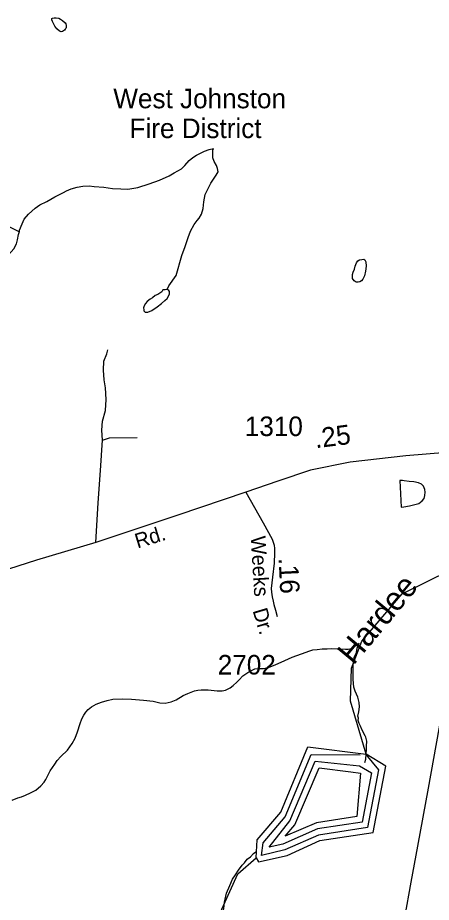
# Model space of a CAD drawing. Extents: x 2082433 to 2279600, y 546599 to 755198.
# Drawn here: x 2113702 to 2116350, y 621201 to 626856 of the extents above; entities that cross this region are included whole.
import ezdxf

# ---------------------------------------------------------------- set-up
doc = ezdxf.new("R2010")
doc.units = 0
for name, color, linetype in [('Exist Boundary Political Fire Districts Label', 7, 'Continuous'), ('Exist Hydrographic Buffer Line', 7, 'Continuous'), ('Exist Hydrographic Creek Single Shore', 7, 'Continuous'), ('Exist Hydrographic Creek Single Shore Label', 7, 'Continuous'), ('Exist Hydrographic Lake Shore', 7, 'Continuous'), ('Exist Hydrographic Misc Water Feature', 7, 'Continuous'), ('Exist Road Non-System Type 51', 7, 'Continuous'), ('Exist Road Secondary Mileage Hundredths English Label', 7, 'Continuous'), ('Exist Road Secondary Type 51 Attributed', 7, 'Continuous'), ('Exist Road Secondary Type 51 Label', 7, 'Continuous'), ('Exist Road Secondary Type 51 Number Label', 7, 'Continuous')]:
    doc.layers.add(name, color=color, linetype=linetype)

msp = doc.modelspace()

# ---------------------------------------------------------------- linework, layer by layer
at = {"layer": 'Exist Hydrographic Buffer Line'}
for points in [[(2115931, 622146.5), (2116012, 622048.4), (2115941.5, 621678.9), (2115627.3, 621631), (2115412.4, 621535.4), (2115261.7, 621500.5), (2115272.4, 621580.6), (2115413.9, 621747.9), (2115581.6, 622146.6), (2115895.1, 622144.7)], [(2115310.9, 621553), (2115444.4, 621722), (2115606.8, 622103.2), (2115890.4, 622074.4), (2115967.5, 622028.4), (2115907.4, 621714.2), (2115621.4, 621670.5), (2115399.7, 621573.5), (2115310.9, 621553)], [(2115413.3, 621622.9), (2115475.2, 621696.2), (2115632.3, 622059.7), (2115835.5, 622034.2), (2115896.8, 622026.5), (2115873.4, 621749.4), (2115615.4, 621710.1), (2115413.3, 621622.9)]]:
    msp.add_lwpolyline(points, dxfattribs=at)
at = {"layer": 'Exist Hydrographic Creek Single Shore'}
msp.add_lwpolyline([(2115933.5, 622147), (2115831.6, 622486.9), (2115839.6, 622696.8), (2115905.4, 622869.3), (2116162.6, 623172.4), (2116469.5, 623323.7), (2117052.5, 623498.9), (2117284.6, 623618.9), (2117734.5, 623668.8), (2117942.7, 623746.6), (2118342.5, 623738.5), (2118791.6, 623883.5), (2119083.6, 623726.7), (2119317.5, 623751.5), (2119633.7, 623860), (2119983.6, 623813.4), (2120008.6, 623780.1)], dxfattribs=at)
at = {"layer": 'Exist Hydrographic Lake Shore'}
for points in [[(2115228.5, 621485.5), (2115235.5, 621600.1), (2115385.4, 621777.5), (2115558.5, 622194), (2115933.5, 622147)], [(2115977.6, 621647.5), (2116058.6, 622072.3), (2115933.5, 622147)], [(2115228.5, 621485.5), (2115244.5, 621458.9), (2115427.4, 621501.1), (2115635.6, 621595.3), (2115977.6, 621647.5)]]:
    msp.add_lwpolyline(points, dxfattribs=at)
at = {"layer": 'Exist Hydrographic Misc Water Feature'}
for points in [[(2113988.6, 626838), (2114006.8, 626822.2), (2114010.9, 626816.3), (2114013, 626806.3), (2114013.2, 626794.1), (2114010.9, 626786.3), (2114006.8, 626782), (2114000.7, 626776.1), (2113988.8, 626768.1), (2113980.8, 626766.1), (2113975.2, 626768.2), (2113968.7, 626770), (2113953.1, 626785.7), (2113940.8, 626801.8), (2113930.7, 626817.9), (2113924.6, 626831.8), (2113920.7, 626841.7), (2113920.9, 626849.8), (2113924.8, 626853.7), (2113934.6, 626855.9), (2113948.6, 626855.8), (2113965, 626852.1), (2113976.7, 626845.8), (2113988.6, 626838)], [(2113712.8, 625489.4), (2113714.6, 625497.3), (2113730.6, 625537.4), (2113744.1, 625567.4), (2113772.2, 625599.2), (2113791.9, 625619.4), (2113814.1, 625637.5), (2113844, 625659.8), (2113887.7, 625681.9), (2113939.5, 625710.2), (2113995.7, 625738.6), (2114013.6, 625748.5), (2114043.5, 625762.6), (2114083.5, 625772.8), (2114119.4, 625779.1), (2114159.4, 625781.2), (2114191.4, 625777.1), (2114253.3, 625773.4), (2114309.5, 625763.7), (2114363.2, 625762.1), (2114407.5, 625760.3), (2114471.2, 625770.5), (2114543.4, 625792.8), (2114609, 625816.9), (2114671.2, 625845.3), (2114704.6, 625863.3), (2114750.7, 625889.5), (2114772.3, 625911.8), (2114800.2, 625943.7), (2114822.3, 625961.9), (2114846.3, 625978.1), (2114872.1, 625990.4), (2114898, 626002.3), (2114928.1, 626012.4), (2114956.2, 626020.7)], [(2114659.9, 625117.3), (2114669.7, 625141.4), (2114715.7, 625207.9), (2114752.8, 625335.7), (2114774.7, 625394), (2114792.4, 625450.1), (2114808.1, 625492), (2114832.1, 625534.1), (2114850.2, 625560.2), (2114863.9, 625574.3), (2114878.1, 625600.2), (2114889.6, 625636.2), (2114893.7, 625678.1), (2114901.2, 625726.5), (2114939.2, 625798.6), (2114973, 625848.6), (2114984.7, 625870.8), (2114980.4, 625890.9), (2114974.4, 625910.9), (2114960.5, 625936.5), (2114952.1, 625960.5), (2114950.2, 625992.4), (2114952.1, 626008.3), (2114956.2, 626020.7)], [(2113174.7, 625925.3), (2113185, 625910.8), (2113198.9, 625894.9), (2113213, 625872.9), (2113233.3, 625851.2), (2113257.1, 625823.2), (2113289.5, 625783.4), (2113327.7, 625749.7), (2113367.9, 625709.6), (2113419.7, 625661.9), (2113466.1, 625624.1), (2113506.3, 625594.5), (2113560.6, 625562.7), (2113608.4, 625538.9), (2113670.5, 625509.2), (2113708.5, 625489.3), (2113712.8, 625489.4)], [(2112999.2, 624880.4), (2113009.6, 624886.5), (2113027.5, 624894.4), (2113065.4, 624912.6), (2113097.2, 624932.9), (2113157.3, 624967.2), (2113209.2, 624997.1), (2113259, 625023.6), (2113308.6, 625053.8), (2113346.5, 625081.7), (2113388.4, 625124), (2113436.1, 625166.3), (2113446, 625174.1), (2113466.1, 625192.2), (2113496, 625216.5), (2113535.6, 625244.5), (2113595.5, 625291), (2113643.5, 625338.9), (2113677.5, 625379.2), (2113694.7, 625409.4), (2113700.9, 625435.3), (2113706.4, 625469.3), (2113712.8, 625489.4)], [(2115859, 625248.5), (2115862.9, 625266.6), (2115870.9, 625288.5), (2115878.9, 625300.7), (2115890.4, 625309), (2115904.8, 625310.9), (2115916.7, 625312.8), (2115924.7, 625307.1), (2115931, 625294.8), (2115933.3, 625266.9), (2115929.2, 625235.1), (2115921.2, 625205), (2115911.5, 625185), (2115901.7, 625174.7), (2115891.4, 625166.9), (2115881.4, 625164.8), (2115869.3, 625164.6), (2115855.3, 625172.8), (2115845.3, 625188.5), (2115845.3, 625214.5), (2115849, 625228.6), (2115859, 625248.5)], [(2114659.9, 625117.3), (2114653.9, 625117.4), (2114646, 625115.4), (2114632, 625115.5), (2114627.9, 625107.2), (2114624, 625103.3), (2114600, 625087.4), (2114582.2, 625079.2), (2114563.9, 625064.9), (2114550.4, 625056.9), (2114530.7, 625040.8), (2114520.7, 625028.9), (2114512.3, 625014.7), (2114508.2, 625000.7), (2114508.8, 624988.9), (2114510.4, 624981), (2114518.4, 624972.9), (2114534.6, 624972.9), (2114560.6, 624983.1), (2114594.3, 625007.2), (2114622.2, 625029.4), (2114643.9, 625047.6), (2114658.3, 625061.6), (2114672, 625083.4), (2114674.2, 625091.6), (2114674, 625105.5), (2114669.9, 625111.7), (2114663.8, 625115.5), (2114659.9, 625117.3)], [(2116148.8, 623898.3), (2116157.6, 623726.3), (2116173.8, 623728.7), (2116209.5, 623734.7), (2116243.5, 623744.9), (2116269.1, 623750.8), (2116291.5, 623766.8), (2116303.4, 623782.9), (2116307.3, 623800.9), (2116311, 623823.1), (2116307.3, 623839.1), (2116299.1, 623861), (2116287, 623873), (2116267.1, 623882.9), (2116237, 623888.6), (2116208.9, 623890.5), (2116175, 623894.4), (2116165, 623898.3), (2116152.7, 623898.2), (2116148.8, 623898.3)], [(2113666.4, 621854.1), (2113702.3, 621868.2), (2113726.1, 621876.3), (2113752.5, 621886.5), (2113784.1, 621900.4), (2113818.2, 621918.7), (2113849.7, 621944.8), (2113872.1, 621969), (2113881.9, 621986.9), (2113903.7, 622029.1), (2113909.6, 622041.2), (2113939.1, 622083.3), (2113955.5, 622107.2), (2113978.9, 622133.3), (2114021, 622173.5), (2114050.9, 622215.7), (2114070.6, 622249.6), (2114084.5, 622289.7), (2114101.9, 622343.8), (2114112.2, 622373.9), (2114125.9, 622397.8), (2114137.8, 622415.8), (2114154, 622434.1), (2114173.7, 622450.2), (2114203.4, 622468.4), (2114237.9, 622480.2), (2114275.2, 622490.8), (2114311.5, 622498.7), (2114371.4, 622501), (2114431.5, 622499.2), (2114507.3, 622493.3), (2114569.5, 622485.9), (2114611.5, 622475.9), (2114645.3, 622474.1), (2114685.3, 622482.2), (2114717.5, 622494.3), (2114761.4, 622522.6), (2114791.3, 622536.7), (2114833.2, 622553.1), (2114855.1, 622557.1), (2114877, 622559), (2114920.9, 622559.3), (2114979, 622553.8), (2115010.9, 622551.8), (2115032.9, 622557.8), (2115061.2, 622571.8), (2115080.9, 622586.2), (2115104.7, 622608.2), (2115120.4, 622622.4), (2115142.8, 622648.2), (2115168.2, 622666.2), (2115182.4, 622674.6), (2115202.3, 622684.6), (2115220.7, 622692.8), (2115238.3, 622694.6), (2115274.6, 622694.7), (2115306.6, 622702.9), (2115354.2, 622721.2), (2115388, 622735.6), (2115458, 622767.6), (2115517.8, 622789.8), (2115571.8, 622807.9), (2115591.7, 622814.3), (2115619.5, 622816.1), (2115651.7, 622820.6), (2115683.7, 622820.6), (2115713.7, 622822.6), (2115747.9, 622820.6), (2115801.4, 622819), (2115817.8, 622819.4), (2115835.9, 622823.1), (2115875.4, 622849.6), (2115887.3, 622857.5)], [(2115924.7, 622093.9), (2115930.4, 622115.7), (2115932.2, 622149.9), (2115934.5, 622176), (2115934.7, 622199.8), (2115936.1, 622232), (2115930.4, 622255.7), (2115925.7, 622265.7), (2115906.2, 622301.9), (2115895.5, 622327.8), (2115887.7, 622343.6), (2115881.6, 622363.6), (2115883.4, 622377.5), (2115879.5, 622391.5), (2115885.5, 622419.4), (2115889.2, 622449.6), (2115886.9, 622477.5), (2115879.1, 622511.6), (2115862.7, 622551.4), (2115852.7, 622575.6), (2115850.4, 622625.4), (2115848.4, 622671.2), (2115848.4, 622709.3), (2115851.7, 622737.6), (2115856, 622765.3), (2115869.7, 622797.3), (2115875.6, 622825.6), (2115887.3, 622857.5)], [(2114701.3, 617959.7), (2114751.3, 618175.2), (2114714.4, 618874.7), (2114871.5, 619225.9), (2114962.3, 619358.5), (2114986.3, 619525.3), (2114952.5, 619808.1), (2114958.5, 620191.8), (2114991.5, 620332.2), (2114922.4, 620825.7), (2114979.4, 621090.3), (2115111.4, 621382.9), (2115228.5, 621485.5)], [(2114947.6, 621025.9), (2114967.9, 621048), (2114991.5, 621078.1), (2115003.4, 621100.2), (2115013.4, 621122.2), (2115021.2, 621162), (2115024.9, 621202), (2115038.4, 621260.3), (2115060.6, 621308.1), (2115076.2, 621348.3), (2115096, 621376.5), (2115115.9, 621406.4), (2115139.9, 621438.4), (2115153.9, 621452.5), (2115171.9, 621476.6), (2115191.6, 621492.7), (2115211.5, 621512.8), (2115225.4, 621522.8)]]:
    msp.add_lwpolyline(points, dxfattribs=at)
at = {"layer": 'Exist Road Non-System Type 51'}
for points in [[(2114244.9, 624155), (2114240.3, 624218.2), (2114244.9, 624276.2), (2114263.2, 624344.8), (2114267.8, 624414.9), (2114264.7, 624489.6), (2114255.6, 624539.9), (2114251, 624601.7), (2114254.1, 624661.1), (2114272.4, 624706.9), (2114280, 624732)], [(2114202.2, 623500.9), (2114217.5, 623755.5), (2114232.7, 623962.1), (2114244.9, 624155)], [(2114244.9, 624155), (2114289.1, 624169.5), (2114467.5, 624172.5)]]:
    msp.add_lwpolyline(points, dxfattribs=at)
at = {"layer": 'Exist Road Secondary Type 51 Attributed'}
for points in [[(2116446.8, 624076.4), (2116187.1, 624056), (2115831.1, 624014), (2115576.7, 623962.5), (2115366.6, 623892.4), (2115162.6, 623823.4)], [(2116446.8, 624076.4), (2116433.6, 623907.3), (2116427.1, 623769.4), (2116434.9, 623666.8), (2116457.9, 623525.6), (2116500.1, 623318.7), (2116525.6, 623184.8), (2116526.4, 623110.1), (2116521.5, 623046.1), (2116501.8, 622897.5), (2116465.7, 622687.3), (2116397.1, 622308.9), (2116329.8, 621931.2), (2116261.2, 621559.3), (2116219.4, 621330.3), (2116178.3, 621104.5)], [(2115162.6, 623823.4), (2114726.2, 623675.8), (2114202.2, 623500.9), (2113821.5, 623387.6), (2113642.7, 623330.9), (2113545.1, 623280.6), (2113478, 623236.4), (2113353, 623143.4), (2113235.6, 623006.2), (2113061.7, 622707.7), (2112877.1, 622368.5), (2112774.5, 622220.4), (2112645.8, 622092.4), (2112435.2, 621975.5), (2112294.9, 621923.7), (2112008.3, 621860.4), (2111796.4, 621814.7), (2111668.3, 621804), (2111454.8, 621815.4), (2111276.3, 621831.9), (2111091.8, 621838.5)], [(2115162.6, 623823.4), (2115273.9, 623627.8), (2115330.9, 623521.6), (2115335.1, 623510.5), (2115342.9, 623483.6), (2115346.1, 623462.8), (2115346.8, 623435.6), (2115344.2, 623368), (2115332.8, 623278.8), (2115325.2, 623206.8), (2115326.7, 623184.5), (2115330.9, 623153.7), (2115336.7, 623126.4), (2115342.3, 623104.4), (2115351.4, 623068.8), (2115363.1, 623028.5)]]:
    msp.add_lwpolyline(points, dxfattribs=at)

# ---------------------------------------------------------------- texts
at = {"layer": 'Exist Boundary Political Fire Districts Label'}
for s, p in [('West Johnston', (2114314.1, 626276.8)), ('Fire District', (2114417.9, 626086.2))]:
    msp.add_text(s, height=125, dxfattribs=at).set_placement(p)
at = {"layer": 'Exist Hydrographic Creek Single Shore Label'}
msp.add_text('Hardee', height=150, rotation=50.2062, dxfattribs=at).set_placement((2115851.1, 622711.7))
at = {"layer": 'Exist Road Secondary Mileage Hundredths English Label'}
for s, rotation, p in [('.25', 7.1415, (2115609.1, 624103.3)), ('.16', 272.7403, (2115372.1, 623402.4))]:
    msp.add_text(s, height=125, rotation=rotation, dxfattribs=at).set_placement(p)
at = {"layer": 'Exist Road Secondary Type 51 Label'}
for s, rotation, p in [('Rd.', 17.0433, (2114468.9, 623461.8)), ('Weeks', 273.5251, (2115193.1, 623540.1)), ('Dr.', 286.5523, (2115205, 623066.1))]:
    msp.add_text(s, height=95, rotation=rotation, dxfattribs=at).set_placement(p)
at = {"layer": 'Exist Road Secondary Type 51 Number Label'}
for s, p in [('1310', (2115155.8, 624181.4)), ('2702', (2114982.5, 622657.2))]:
    msp.add_text(s, height=125, dxfattribs=at).set_placement(p)

doc.saveas('drawing.dxf')
